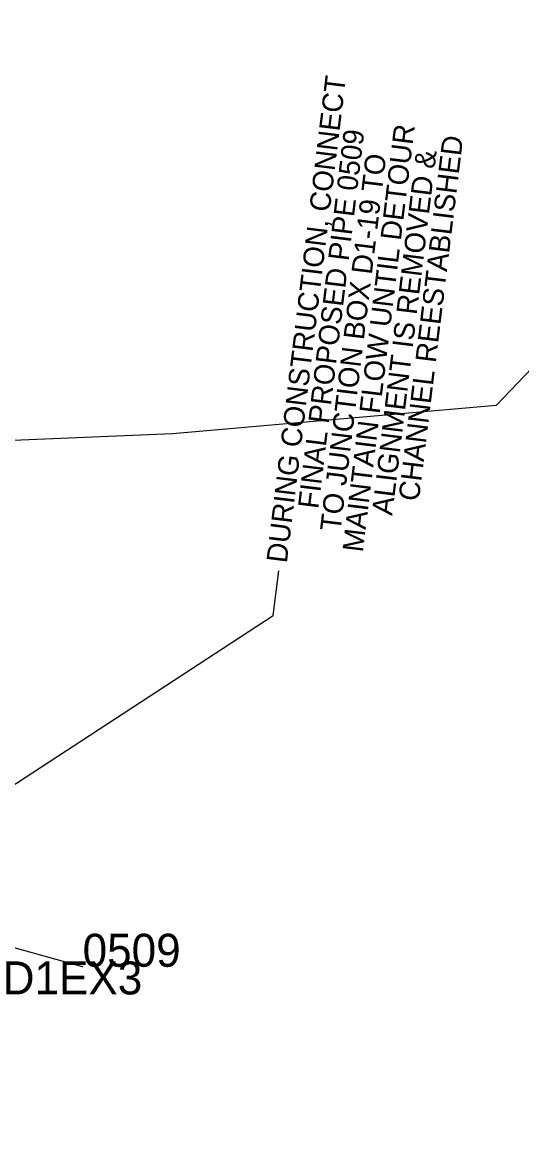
# Model space of a CAD drawing. Extents: x 465700 to 483515, y 488970 to 507540.
# Drawn here: x 481453 to 481574.3, y 491354.2 to 491624.1 of the extents above; entities that cross this region are included whole.
import ezdxf

# ---------------------------------------------------------------- set-up
doc = ezdxf.new("R2010")
doc.units = 0
for name, color, linetype in [('Exist Plan Preparation Watershed Blue', 7, 'Continuous'), ('Prop Drainage Structure Pipe Stub Out CELL', 7, 'Continuous'), ('Prop Earthen Structure Base Ditch Lateral Detail Label', 7, 'Continuous'), ('Prop NEU Channel Block Detail Label', 7, 'Continuous'), ('Scratch_Level_8', 7, 'Continuous')]:
    doc.layers.add(name, color=color, linetype=linetype)

msp = doc.modelspace()

# ---------------------------------------------------------------- linework, layer by layer
at = {"layer": 'Exist Plan Preparation Watershed Blue'}
for points in [[(482127.99, 491863.91), (481786.78, 491759.9), (481568.07, 491531.08), (481568.07, 491531.08), (481568.07, 491531.08), (481568.07, 491531.08), (481568.07, 491531.08), (481489.54, 491524.26), (481441, 491522.17), (481407.45, 491514.97), (481410.05, 491479.29), (481411.52, 491442.54), (481412.58, 491412.05), (481413.67, 491377.22), (481412.27, 491323.04), (481409.74, 491273.14), (481403.82, 491209.49), (481400.35, 491179.93)], [(481786.78, 491759.9), (481568.07, 491531.08), (481568.07, 491531.08), (481568.07, 491531.08), (481568.07, 491531.08), (481489.54, 491524.26), (481441, 491522.17), (481441, 491522.17), (481407.45, 491514.97), (481400.08, 491578.77), (481390.7, 491636.27)]]:
    msp.add_lwpolyline(points, dxfattribs=at)
at = {"layer": 'Prop Drainage Structure Pipe Stub Out CELL'}
msp.add_line((481467.7, 491394.98), (481467.7, 491394.98), dxfattribs=at)
msp.add_line((481467.7, 491394.98), (481467.7, 491394.98), dxfattribs=at)
msp.add_lwpolyline([(481467.69, 491394.98), (481467.7, 491395), (481467.72, 491394.98), (481467.7, 491394.97), (481467.69, 491394.98)], dxfattribs=at)
at = {"layer": 'Prop NEU Channel Block Detail Label'}
msp.add_lwpolyline([(481409.33, 491411.91), (481513.98, 491480.18), (481515.3, 491491.02)], dxfattribs=at)
at = {"layer": 'Scratch_Level_8'}
msp.add_line((481467.7, 491394.98), (481353.11, 491426.49), dxfattribs=at)

# ---------------------------------------------------------------- texts
at = {"layer": 'Prop Drainage Structure Pipe Stub Out CELL'}
msp.add_text('SO', height=0.0104, rotation=360, dxfattribs=at).set_placement((481467.69, 491394.98))
at = {"layer": 'Prop Earthen Structure Base Ditch Lateral Detail Label'}
for s, p in [('DURING CONSTRUCTION, CONNECT', (481517.26, 491492.74)), ('MAINTAIN FLOW UNTIL DETOUR', (481535.71, 491495.37)), ('FINAL PROPOSED PIPE 0509', (481524.91, 491505.89)), ('CHANNEL REESTABLISHED', (481549.31, 491507.75)), ('ALIGNMENT IS REMOVED &', (481542.84, 491504.29)), ('TO JUNCTION BOX D1-19 TO', (481530.28, 491500.4))]:
    msp.add_text(s, height=5, rotation=83.0394, dxfattribs=at).set_placement(p)
at = {"layer": 'Scratch_Level_8'}
for s, p in [('0509', (481467.7, 491394.98)), ('D1EX3', (481448.29, 491388.27))]:
    msp.add_text(s, height=8, dxfattribs=at).set_placement(p)

doc.saveas('drawing.dxf')
